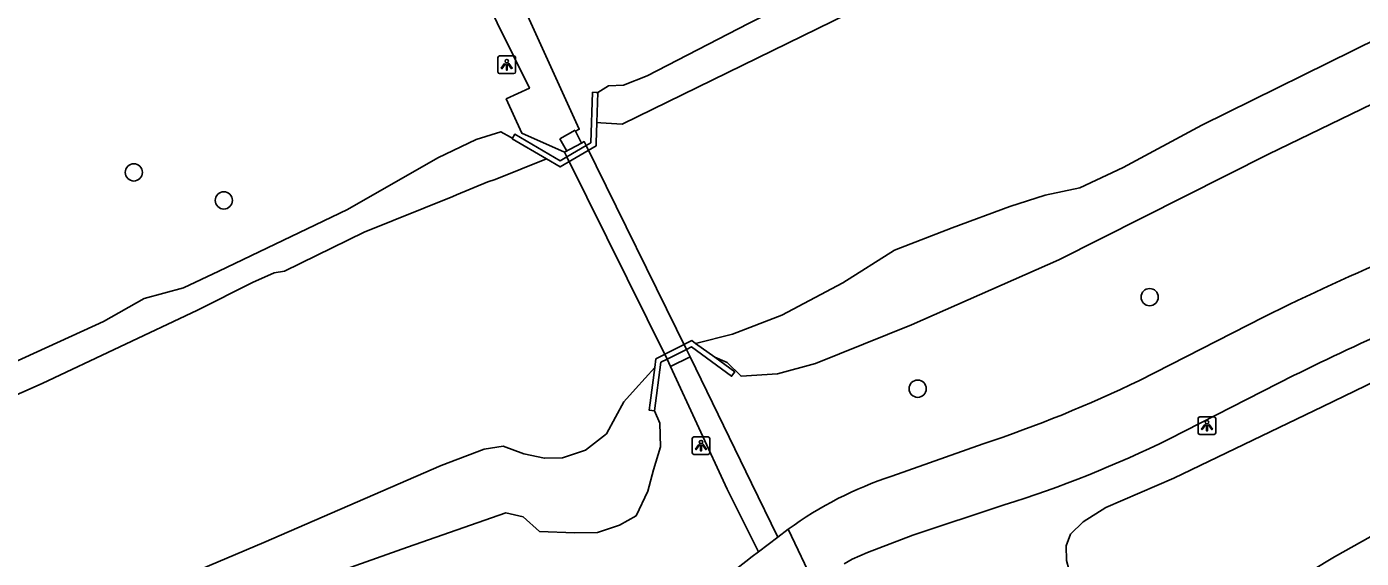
# Model space of a CAD drawing. Extents: x 161477 to 163040, y 383680 to 384868.
# Drawn here: x 161900.7 to 161976.5, y 384576.3 to 384606.5 of the extents above; entities that cross this region are included whole.
import ezdxf

# ---------------------------------------------------------------- set-up
doc = ezdxf.new("R2010")
doc.units = 0
for name, color, linetype in [('IMGEO_Boom', 7, 'Continuous'), ('IMGEO_Dek', 7, 'Continuous'), ('IMGEO_Fietspad_gesloten', 7, 'Continuous'), ('IMGEO_Groenvoorziening', 7, 'Continuous'), ('IMGEO_Hek', 7, 'Continuous'), ('IMGEO_Kademuur', 7, 'Continuous'), ('IMGEO_Lichtpunt', 7, 'Continuous'), ('IMGEO_Loofbos', 7, 'Continuous'), ('IMGEO_Voetpad_open', 7, 'Continuous'), ('IMGEO_Waterloop', 7, 'Continuous')]:
    doc.layers.add(name, color=color, linetype=linetype)

msp = doc.modelspace()

# ---------------------------------------------------------------- linework, layer by layer
at = {"layer": 'IMGEO_Boom'}
for centre in [(161906.76, 384598.23), (161911.87, 384596.64), (161964.44, 384591.15), (161951.27, 384585.95)]:
    msp.add_circle(centre, 0.489, dxfattribs=at)
at = {"layer": 'IMGEO_Dek'}
msp.add_lwpolyline([(161932.44, 384599.751), (161931.35, 384599.113), (161937.036, 384587.627), (161938.139, 384588.184)], close=True, dxfattribs=at)
at = {"layer": 'IMGEO_Fietspad_gesloten'}
for points in [[(161963.869, 384586.423), (161970.91, 384590.015)], [(161965.565, 384583.1), (161972.605, 384586.692)], [(161949.805, 384580.987), (161954.984, 384582.821)], [(161947.099, 384576.001), (161947.544, 384576.277), (161948.428, 384576.656), (161950.987, 384577.631), (161956.179, 384579.351)], [(161943.323, 384577.528), (161942.225, 384576.692)], [(161943.323, 384577.528), (161943.912, 384577.973)], [(161943.912, 384577.973), (161945.402, 384574.841)]]:
    msp.add_lwpolyline(points, dxfattribs=at)
for centre, radius, start, end in [((162029.367, 384472.726), 131.049, 108.97379, 116.49166), ((162029.867, 384471.625), 128.527, 110.43648, 116.45674), ((161931.848, 384652.65), 73.562, 288.33143, 295.80407), ((161936.49, 384642.268), 65.925, 287.37667, 296.16931), ((161956.409, 384560.806), 21.234, 108.1212, 126.05414), ((161984.488, 384521.255), 69.71, 127.32043, 133.1712)]:
    msp.add_arc(centre, radius, start, end, dxfattribs=at)
at = {"layer": 'IMGEO_Groenvoorziening'}
for points in [[(161981.781, 384604.399), (161971.197, 384599.264), (161959.278, 384593.266), (161950.925, 384589.57), (161945.476, 384587.373), (161943.303, 384586.787), (161941.245, 384586.66), (161940.456, 384587.432), (161939.744, 384587.735)], [(161928.258, 384600.168), (161928.148, 384600.227), (161927.59, 384600.532), (161926.197, 384600.093), (161924.019, 384599.06), (161918.889, 384596.117), (161911.585, 384592.624), (161909.575, 384591.678), (161907.35, 384591.078), (161905.035, 384589.766), (161892.647, 384584.112), (161883.349, 384579.879), (161868.425, 384573.422), (161852.638, 384565.611), (161839.48, 384557.06), (161829.278, 384551.411), (161823.568, 384547.716), (161814.407, 384540.145), (161809.283, 384536.074), (161800.089, 384528.62), (161797.365, 384526.916)], [(161974.947, 384576.402), (161968.5, 384572.52), (161965.223, 384571.497), (161963.713, 384571.186), (161962.704, 384571.802), (161961.91, 384572.601), (161961.91, 384573.259), (161962.186, 384573.797), (161962.173, 384574.248), (161961.936, 384574.672), (161961.286, 384574.8), (161960.597, 384574.809), (161959.98, 384575.213), (161959.721, 384576.198), (161959.702, 384577.04), (161959.953, 384577.69), (161960.67, 384578.39), (161961.953, 384579.206), (161965.823, 384580.865), (161974.278, 384584.947), (161979.13, 384587.293)], [(161899.964, 384567.806), (161914.203, 384573.956), (161917.611, 384575.284), (161922.297, 384576.947), (161927.883, 384578.902), (161928.859, 384578.683), (161929.79, 384577.846), (161931.791, 384577.763), (161933.095, 384577.786), (161934.338, 384578.206), (161935.281, 384578.734), (161935.946, 384580.143), (161936.268, 384581.339), (161936.657, 384582.659), (161936.624, 384584.004), (161936.328, 384584.692)], [(161980.663, 384579.608), (161974.947, 384576.402)]]:
    msp.add_lwpolyline(points, dxfattribs=at)
at = {"layer": 'IMGEO_Hek'}
for points in [[(161930.955, 384600.142), (161931.819, 384600.629)], [(161931.332, 384599.481), (161930.955, 384600.142)], [(161932.44, 384599.751), (161938.139, 384588.184)], [(161931.35, 384599.113), (161937.036, 384587.627)], [(161938.139, 384588.184), (161938.346, 384587.764)], [(161937.036, 384587.627), (161937.241, 384587.217)]]:
    msp.add_lwpolyline(points, dxfattribs=at)
at = {"layer": 'IMGEO_Kademuur'}
for points in [[(161932.44, 384599.751), (161932.716, 384599.912), (161932.807, 384602.776), (161933.007, 384602.77), (161933.107, 384602.767)], [(161933.107, 384602.767), (161933.053, 384601.065)], [(161933.053, 384601.065), (161933.016, 384599.909), (161933.01, 384599.737), (161930.961, 384598.538), (161930.186, 384598.993)], [(161931.35, 384599.113), (161930.961, 384598.886), (161928.391, 384600.395), (161928.258, 384600.168)], [(161928.258, 384600.168), (161928.239, 384600.136), (161930.186, 384598.993)], [(161931.35, 384599.113), (161932.44, 384599.751)], [(161936.345, 384587.161), (161936.407, 384587.646), (161938.453, 384588.678), (161938.662, 384588.525)], [(161937.036, 384587.627), (161938.139, 384588.184)], [(161939.744, 384587.735), (161940.881, 384586.904), (161940.704, 384586.662), (161938.424, 384588.327), (161938.139, 384588.184)], [(161938.662, 384588.525), (161939.744, 384587.735)], [(161936.328, 384584.692), (161936.685, 384587.45), (161937.036, 384587.627)], [(161936.328, 384584.692), (161936.03, 384584.731), (161936.085, 384585.156), (161936.345, 384587.161)]]:
    msp.add_lwpolyline(points, dxfattribs=at)
at = {"layer": 'IMGEO_Lichtpunt'}
for p, q in [((161928.339, 384604.838), (161927.531, 384604.838)), ((161928.339, 384604.838), (161927.531, 384604.838)), ((161927.437, 384604.743), (161927.437, 384603.936)), ((161927.437, 384604.743), (161927.437, 384603.936)), ((161928.433, 384603.936), (161928.433, 384604.743)), ((161928.433, 384603.936), (161928.433, 384604.743)), ((161927.531, 384603.842), (161928.339, 384603.842)), ((161927.531, 384603.842), (161928.339, 384603.842)), ((161968.097, 384584.352), (161967.289, 384584.352)), ((161968.097, 384584.352), (161967.289, 384584.352)), ((161967.195, 384584.257), (161967.195, 384583.45)), ((161967.195, 384584.257), (161967.195, 384583.45)), ((161968.191, 384583.45), (161968.191, 384584.257)), ((161968.191, 384583.45), (161968.191, 384584.257)), ((161938.467, 384583.123), (161938.467, 384582.316)), ((161938.467, 384583.123), (161938.467, 384582.316)), ((161939.369, 384583.218), (161938.561, 384583.218)), ((161939.369, 384583.218), (161938.561, 384583.218)), ((161939.463, 384582.316), (161939.463, 384583.123)), ((161939.463, 384582.316), (161939.463, 384583.123)), ((161967.289, 384583.356), (161968.097, 384583.356)), ((161967.289, 384583.356), (161968.097, 384583.356)), ((161938.561, 384582.222), (161939.369, 384582.222)), ((161938.561, 384582.222), (161939.369, 384582.222))]:
    msp.add_line(p, q, dxfattribs=at)
for points in [[(161927.811, 384604.407), (161927.85, 384604.379), (161927.662, 384604.117), (161927.624, 384604.144), (161927.811, 384604.407)], [(161927.913, 384604.359), (161927.96, 384604.359), (161927.96, 384604.037), (161927.913, 384604.037), (161927.913, 384604.359)], [(161928.023, 384604.379), (161928.061, 384604.406), (161928.248, 384604.144), (161928.209, 384604.116), (161928.023, 384604.379)], [(161967.569, 384583.921), (161967.608, 384583.893), (161967.42, 384583.631), (161967.382, 384583.658), (161967.569, 384583.921)], [(161967.671, 384583.873), (161967.718, 384583.873), (161967.718, 384583.551), (161967.671, 384583.551), (161967.671, 384583.873)], [(161967.781, 384583.893), (161967.819, 384583.92), (161968.006, 384583.658), (161967.967, 384583.63), (161967.781, 384583.893)], [(161938.841, 384582.787), (161938.88, 384582.759), (161938.692, 384582.497), (161938.654, 384582.524), (161938.841, 384582.787)], [(161938.943, 384582.739), (161938.99, 384582.739), (161938.99, 384582.417), (161938.943, 384582.417), (161938.943, 384582.739)], [(161939.053, 384582.759), (161939.091, 384582.786), (161939.278, 384582.524), (161939.239, 384582.496), (161939.053, 384582.759)]]:
    msp.add_lwpolyline(points, dxfattribs=at)
for centre in [(161927.936, 384604.541), (161967.694, 384584.055), (161938.966, 384582.921)]:
    msp.add_circle(centre, 0.0994, dxfattribs=at)
for centre, start, end in [((161927.531, 384604.743), 90, 180), ((161927.531, 384604.743), 90, 180), ((161928.339, 384604.743), 0, 90), ((161928.339, 384604.743), 0, 90), ((161927.531, 384603.936), 180, 270), ((161927.531, 384603.936), 180, 270), ((161928.339, 384603.936), 270, 0), ((161928.339, 384603.936), 270, 360), ((161967.289, 384584.257), 90, 180), ((161967.289, 384584.257), 90, 180), ((161968.097, 384584.257), 0, 90), ((161968.097, 384584.257), 0, 90), ((161938.561, 384583.123), 90, 180), ((161938.561, 384583.123), 90, 180), ((161939.369, 384583.123), 0, 90), ((161939.369, 384583.123), 0, 90), ((161967.289, 384583.45), 180, 270), ((161967.289, 384583.45), 180, 270), ((161968.097, 384583.45), 270, 0), ((161968.097, 384583.45), 270, 360), ((161938.561, 384582.316), 180, 270), ((161938.561, 384582.316), 180, 270), ((161939.369, 384582.316), 270, 0), ((161939.369, 384582.316), 270, 360)]:
    msp.add_arc(centre, 0.0946, start, end, dxfattribs=at)
at = {"layer": 'IMGEO_Loofbos'}
msp.add_lwpolyline([(161933.107, 384602.767), (161933.719, 384603.144), (161934.568, 384603.174), (161935.908, 384603.715), (161941.665, 384606.683), (161948.808, 384610.306), (161959.658, 384614.94), (161964.716, 384616.886), (161966.353, 384617.555), (161967.58, 384617.642), (161968.496, 384617.858), (161974.254, 384620.344), (161978.391, 384622.687)], dxfattribs=at)
at = {"layer": 'IMGEO_Voetpad_open'}
for points in [[(161931.223, 384599.369), (161928.8, 384600.448), (161927.905, 384602.402), (161929.22, 384603.005), (161918.256, 384625.211), (161918.136, 384625.522), (161916.676, 384625.55), (161916.473, 384625.553), (161890.83, 384626.038), (161888.784, 384626.084), (161889.279, 384651.668), (161886.396, 384651.737)], [(161929.117, 384607.139), (161932.051, 384600.683), (161931.845, 384600.577), (161932.186, 384599.898)], [(161932.186, 384599.898), (161931.223, 384599.369)], [(161938.139, 384588.184), (161932.44, 384599.751), (161931.35, 384599.113), (161937.036, 384587.627), (161938.139, 384588.184)], [(161932.186, 384599.898), (161932.329, 384599.976), (161932.44, 384599.751)], [(161931.223, 384599.369), (161931.35, 384599.113)], [(161938.139, 384588.184), (161938.346, 384587.764)], [(161937.036, 384587.627), (161937.241, 384587.217)], [(161937.241, 384587.217), (161938.346, 384587.764)], [(161938.346, 384587.764), (161941.833, 384580.589), (161943.323, 384577.528)], [(161942.225, 384576.692), (161940.457, 384580.247), (161937.241, 384587.217)]]:
    msp.add_lwpolyline(points, dxfattribs=at)
at = {"layer": 'IMGEO_Waterloop'}
for points in [[(162120.648, 384694.554), (162111.648, 384690.148), (162102.264, 384686.542), (162094.324, 384682.327), (162083.835, 384677.073), (162076.118, 384673.075), (162071.771, 384670.924), (162059.747, 384664.976), (162050.356, 384660.84), (162042.487, 384655.976), (162034.337, 384651.832), (162023.758, 384646.814), (162014.45, 384641.587), (162000, 384632.102), (161998.015, 384630.817), (161988.604, 384626.81), (161969.726, 384617.057), (161960.864, 384613.192), (161951.553, 384609.336), (161934.492, 384600.96), (161933.281, 384601.038), (161933.053, 384601.065)], [(161938.662, 384588.525), (161940.746, 384589.041), (161943.558, 384590.131), (161947.017, 384591.96), (161949.945, 384593.816), (161953.219, 384595.083), (161956.508, 384596.295), (161958.5, 384596.928), (161960.469, 384597.348), (161962.942, 384598.507), (161967.408, 384600.918), (161977.463, 384605.86)], [(161930.186, 384598.993), (161927.27, 384597.822), (161926.855, 384597.693), (161925.09, 384596.957), (161924.87, 384596.859), (161919.834, 384594.836), (161915.313, 384592.625), (161914.727, 384592.53), (161913.504, 384591.974), (161910.377, 384590.416), (161901.562, 384586.255), (161890.977, 384581.571), (161882.649, 384578.275), (161878.481, 384576.555), (161872.969, 384573.814), (161865.458, 384570.107), (161860.235, 384567.446), (161851.604, 384563.182), (161845.496, 384559.557)], [(161842.655, 384540.617), (161851.518, 384546.653), (161859.475, 384551.503), (161865.957, 384555.124), (161872.915, 384558.708), (161884.061, 384564.013), (161896.824, 384569.899), (161914.139, 384577.223), (161924.21, 384581.591), (161926.648, 384582.51), (161927.739, 384582.686), (161928.906, 384582.259), (161930.075, 384582.002), (161931.098, 384582.02), (161932.416, 384582.463), (161933.607, 384583.398), (161934.102, 384584.335), (161934.581, 384585.201), (161935.239, 384585.945), (161936.345, 384587.161)]]:
    msp.add_lwpolyline(points, dxfattribs=at)

doc.saveas('drawing.dxf')
